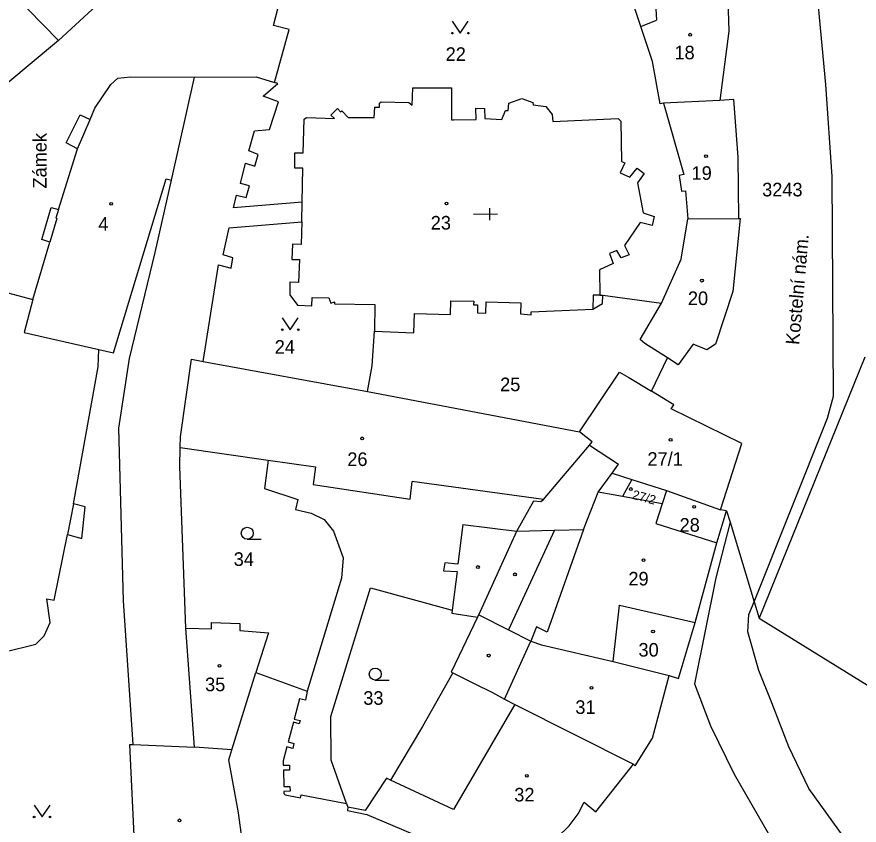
# Model space of a CAD drawing. Extents: x -600849 to -599899, y -1204328 to -1203436.
# Drawn here: x -600692.7 to -600587.3, y -1203909.6 to -1203808.4 of the extents above; entities that cross this region are included whole.
import ezdxf

# ---------------------------------------------------------------- set-up
doc = ezdxf.new("R2010")
doc.units = 0
for name, color, linetype in [('Vrstva 1', 7, 'Continuous'), ('Vrstva 2', 7, 'Continuous'), ('Vrstva 3', 7, 'Continuous'), ('Vrstva 4', 7, 'Continuous'), ('Vrstva 5', 7, 'Continuous'), ('Vrstva 7', 7, 'Continuous')]:
    doc.layers.add(name, color=color, linetype=linetype)

msp = doc.modelspace()

# ---------------------------------------------------------------- linework, layer by layer
at = {"layer": 'Vrstva 1'}
for p, q in [((-600678.49, -1203815.96), (-600670.47, -1203815.99)), ((-600673.36, -1203828.86), (-600670.47, -1203815.99)), ((-600604.74, -1203818.92), (-600611.82, -1203819.23)), ((-600653.44, -1203820.72), (-600652.6, -1203819.9)), ((-600611.82, -1203819.23), (-600609.24, -1203828.15)), ((-600675.4, -1203837.94), (-600673.36, -1203828.86)), ((-600657.06, -1203834.07), (-600657.01, -1203831.64)), ((-600608.74, -1203833.69), (-600602.38, -1203833.66)), ((-600619.41, -1203843.27), (-600612.07, -1203844.28)), ((-600611.3, -1203851.12), (-600614.13, -1203849.32)), ((-600682.53, -1203852.21), (-600682.45, -1203850.06)), ((-600669.39, -1203851.55), (-600648.85, -1203855.33)), ((-600613.29, -1203855.27), (-600611.3, -1203851.12)), ((-600609.98, -1203851.97), (-600611.3, -1203851.12)), ((-600586.62, -1203851.04), (-600599.82, -1203883.66)), ((-600648.85, -1203855.33), (-600622.29, -1203860.35)), ((-600600.44, -1203881.63), (-600591.3, -1203858.66)), ((-600604.66, -1203870.11), (-600602.02, -1203861.82)), ((-600611.42, -1203867.69), (-600611.97, -1203869.39)), ((-600611.42, -1203867.69), (-600604.66, -1203870.11)), ((-600605.11, -1203874.24), (-600603.91, -1203870.24)), ((-600603.91, -1203870.24), (-600604.66, -1203870.11)), ((-600603.91, -1203870.24), (-600603.48, -1203871.65)), ((-600603.48, -1203871.65), (-600600.44, -1203881.63)), ((-600634.92, -1203883.28), (-600630.17, -1203872.79)), ((-600607.86, -1203884.23), (-600605.11, -1203874.24)), ((-600652.1, -1203878.69), (-600656.38, -1203892.8)), ((-600600.44, -1203881.63), (-600599.82, -1203883.66)), ((-600635.06, -1203883.56), (-600634.92, -1203883.28)), ((-600599.82, -1203883.66), (-600579.54, -1203896.28)), ((-600661.23, -1203885.5), (-600662.82, -1203890.5)), ((-600618.09, -1203889.11), (-600611.1, -1203890.86)), ((-600665.81, -1203900.15), (-600662.82, -1203890.5)), ((-600662.82, -1203890.5), (-600656.38, -1203892.8)), ((-600638.17, -1203890.53), (-600641.96, -1203897.25)), ((-600638.17, -1203890.53), (-600635.49, -1203891.84)), ((-600641.96, -1203897.25), (-600645.96, -1203903.94)), ((-600666.2, -1203901.42), (-600665.81, -1203900.15)), ((-600651.45, -1203906.89), (-600653.37, -1203901.44)), ((-600589.12, -1203911.27), (-600593.61, -1203904.99)), ((-600651.45, -1203906.89), (-600651.29, -1203907.34)), ((-600648.91, -1203908.25), (-600639.61, -1203912.17))]:
    msp.add_line(p, q, dxfattribs=at)
for points in [[(-600590.7, -1203828.41), (-600591.49, -1203816.88), (-600592.85, -1203802.21), (-600594.33, -1203790.44)], [(-600673.9, -1203792.73), (-600675.35, -1203794.62), (-600677.86, -1203792.55), (-600681.23, -1203794.3), (-600693.25, -1203805.47), (-600687.48, -1203811.4), (-600700.22, -1203821.97)], [(-600660.46, -1203816.65), (-600658.63, -1203810.03), (-600660.59, -1203809.5), (-600660, -1203807.25), (-600658.95, -1203803.3), (-600657.48, -1203803.75)], [(-600613.16, -1203814.03), (-600614.62, -1203809.65), (-600616.58, -1203803.76)], [(-600603.84, -1203803.66), (-600603.64, -1203810.23), (-600604.74, -1203818.92)], [(-600611.82, -1203819.23), (-600612.21, -1203819.3), (-600613.16, -1203814.03)], [(-600687.5, -1203832.53), (-600685.11, -1203824.94), (-600686.54, -1203824.18), (-600684.78, -1203820.71), (-600683.53, -1203821.27), (-600682.93, -1203819.88), (-600680.94, -1203816.91), (-600680.08, -1203816.12), (-600678.49, -1203815.96)], [(-600670.47, -1203815.99), (-600662.78, -1203815.93), (-600660.46, -1203816.65)], [(-600661.9, -1203818.35), (-600660.03, -1203816.78), (-600660.46, -1203816.65)], [(-600651.26, -1203821.05), (-600648, -1203821.03), (-600647.93, -1203819.75), (-600647.34, -1203819.73), (-600647.34, -1203819.25), (-600647.13, -1203819.08), (-600643.67, -1203819.15), (-600643.23, -1203819.47), (-600643.18, -1203817.3), (-600638.34, -1203817.3)], [(-600638.34, -1203817.3), (-600638.31, -1203821.31), (-600638.07, -1203821.31)], [(-600662.94, -1203827.11), (-600662.49, -1203825.65), (-600663.69, -1203825.2), (-600662.96, -1203822.7), (-600661.1, -1203822.52), (-600659.98, -1203819.07), (-600661.9, -1203818.35)], [(-600631.16, -1203819.23), (-600629.54, -1203818.64), (-600628.14, -1203819.14), (-600628.12, -1203819.44), (-600626.52, -1203819.66), (-600625.72, -1203820.66), (-600625.65, -1203821.55), (-600617.49, -1203821.14), (-600617.16, -1203821.47), (-600617.06, -1203826.54), (-600616.65, -1203826.72), (-600617.22, -1203827.97)], [(-600602.38, -1203833.66), (-600602.47, -1203825.98), (-600603, -1203818.79), (-600604.74, -1203818.92)], [(-600652.6, -1203819.9), (-600652.21, -1203820.32), (-600652.06, -1203820.19), (-600651.26, -1203821.05)], [(-600638.07, -1203821.31), (-600635.24, -1203821.27), (-600635.28, -1203819.87), (-600634.18, -1203819.89), (-600634.14, -1203821.14), (-600632.02, -1203821.3), (-600631.55, -1203820.16)], [(-600631.55, -1203820.16), (-600631.23, -1203820.17), (-600631.16, -1203819.23)], [(-600657.01, -1203831.64), (-600656.91, -1203827.39), (-600657.93, -1203827.38), (-600657.91, -1203825.46), (-600656.86, -1203825.47), (-600656.76, -1203821.24), (-600656.46, -1203821.01)], [(-600656.46, -1203821.01), (-600652.94, -1203821.15), (-600653.44, -1203820.72)], [(-600664.71, -1203829.3), (-600664.11, -1203826.73), (-600662.94, -1203827.11)], [(-600617.22, -1203827.97), (-600616.02, -1203828.5), (-600615.08, -1203827.39), (-600614.24, -1203828.04), (-600615.06, -1203829.21), (-600614.36, -1203832.98)], [(-600609.24, -1203828.15), (-600609.85, -1203828.27), (-600609.55, -1203830.25)], [(-600591.3, -1203858.66), (-600590.55, -1203855.92), (-600590.7, -1203828.41)], [(-600682.45, -1203850.06), (-600680.59, -1203850.49), (-600674.01, -1203828.72), (-600673.36, -1203828.86)], [(-600664.03, -1203831.03), (-600663.61, -1203829.59), (-600664.71, -1203829.3)], [(-600609.55, -1203830.25), (-600609.07, -1203830.19), (-600608.74, -1203833.69)], [(-600657.01, -1203831.64), (-600665.58, -1203832.34), (-600665.22, -1203830.74), (-600664.03, -1203831.03)], [(-600690.69, -1203843.79), (-600688.57, -1203836.61), (-600689.57, -1203836.31), (-600688.42, -1203832.29), (-600687.5, -1203832.53)], [(-600614.36, -1203832.98), (-600612.98, -1203833.41), (-600613.24, -1203834.53), (-600614.72, -1203834.17), (-600616.67, -1203837.03), (-600616.08, -1203838.23), (-600617.11, -1203838.61)], [(-600612.07, -1203844.28), (-600609.6, -1203838.77), (-600608.74, -1203833.69)], [(-600602.38, -1203833.66), (-600602.2, -1203833.68), (-600603.11, -1203842.81), (-600605.31, -1203849.4), (-600606.39, -1203850.12), (-600608.07, -1203849.39), (-600609.98, -1203851.97)], [(-600665.87, -1203839.9), (-600665.68, -1203838.59), (-600666.88, -1203838.22), (-600666.13, -1203834.83), (-600657.06, -1203834.07)], [(-600657.06, -1203834.07), (-600657.13, -1203836.91), (-600658.23, -1203836.9)], [(-600658.23, -1203836.9), (-600658.31, -1203838.78), (-600657.34, -1203838.79), (-600657.47, -1203841.68), (-600658.54, -1203841.65), (-600658.56, -1203843.21)], [(-600679.96, -1203859.9), (-600678.61, -1203851.18), (-600675.4, -1203837.94)], [(-600617.11, -1203838.61), (-600617.64, -1203837.67), (-600618.57, -1203838.06), (-600618.1, -1203839.3), (-600619.81, -1203840.09)], [(-600669.39, -1203851.55), (-600667.47, -1203839.45), (-600665.87, -1203839.9)], [(-600619.81, -1203840.09), (-600619.75, -1203843.27), (-600619.41, -1203843.27)], [(-600703.69, -1203871.38), (-600695.68, -1203842.51), (-600695.14, -1203842.65), (-600690.69, -1203843.79)], [(-600658.56, -1203843.21), (-600657.61, -1203844.51), (-600655.8, -1203844.61), (-600655.77, -1203843.56), (-600653.67, -1203843.61), (-600653.44, -1203844.27), (-600652.96, -1203844.09), (-600652.97, -1203844.34), (-600647.92, -1203844.43), (-600647.94, -1203847.78)], [(-600647.94, -1203847.78), (-600643.03, -1203847.96), (-600642.96, -1203845.56), (-600638.44, -1203845.67), (-600638.4, -1203843.97), (-600635.55, -1203844.02), (-600635.56, -1203844.47), (-600635.06, -1203844.48), (-600635.09, -1203845.48), (-600634.03, -1203845.51), (-600633.99, -1203844.11), (-600629.67, -1203844.23), (-600629.7, -1203845.59), (-600628.37, -1203845.72), (-600628.36, -1203845.34), (-600620.65, -1203845.01), (-600619.44, -1203844.32), (-600619.41, -1203843.27)], [(-600690.69, -1203843.79), (-600691.8, -1203847.92), (-600682.45, -1203850.06)], [(-600614.13, -1203849.32), (-600614.74, -1203848.82), (-600612.07, -1203844.28)], [(-600648.85, -1203855.33), (-600648.24, -1203852.11), (-600647.94, -1203847.78)], [(-600672.26, -1203862.32), (-600672.23, -1203861), (-600670.87, -1203851.28), (-600669.39, -1203851.55)], [(-600695.18, -1203891.11), (-600694.68, -1203889.04), (-600694.39, -1203887.92), (-600690.34, -1203886.92), (-600689.28, -1203885.9), (-600688.55, -1203884.24), (-600688.96, -1203881.25), (-600688.02, -1203881.41), (-600686.37, -1203873.21), (-600684.56, -1203873.7), (-600684.15, -1203869.75), (-600685.6, -1203869.38), (-600682.53, -1203852.21)], [(-600622.29, -1203860.35), (-600617.29, -1203852.89), (-600616.15, -1203853.57), (-600613.29, -1203855.27)], [(-600602.02, -1203861.82), (-600610.83, -1203857.47), (-600610.52, -1203856.98), (-600613.29, -1203855.27)], [(-600677.87, -1203914.4), (-600678.57, -1203899.5), (-600678.13, -1203899.49), (-600679.37, -1203881.52), (-600679.96, -1203859.9)], [(-600621.08, -1203862.03), (-600620.72, -1203861.6), (-600622.29, -1203860.35)], [(-600671.54, -1203884.94), (-600672.32, -1203864.71), (-600672.26, -1203862.32)], [(-600672.26, -1203862.32), (-600661.26, -1203863.89), (-600661.71, -1203867.47), (-600657.55, -1203868.84), (-600657.82, -1203870.07), (-600655.88, -1203870.54), (-600654.27, -1203871.35), (-600653.09, -1203872.81), (-600652.58, -1203874.15), (-600651.89, -1203876.15), (-600652.1, -1203878.69)], [(-600627.15, -1203869.08), (-600626.81, -1203868.84), (-600621.08, -1203862.03)], [(-600619.99, -1203867.9), (-600618.24, -1203865.54), (-600615.75, -1203866.32), (-600611.42, -1203867.69)], [(-600630.17, -1203872.79), (-600625.44, -1203872.68), (-600621.81, -1203872.6), (-600619.99, -1203867.9)], [(-600611.97, -1203869.39), (-600616.92, -1203868.47), (-600619.99, -1203867.9)], [(-600630.17, -1203872.79), (-600628.02, -1203868.99), (-600627.15, -1203869.08)], [(-600611.97, -1203869.39), (-600612.77, -1203871.83), (-600605.11, -1203874.24)], [(-600603.48, -1203871.65), (-600605.25, -1203878.64), (-600607.91, -1203891.88), (-600605.91, -1203897.17), (-600602.97, -1203903.21), (-600590.31, -1203925.14), (-600588.5, -1203929.26)], [(-600653.37, -1203901.44), (-600653.42, -1203896), (-600648.45, -1203879.89)], [(-600648.45, -1203879.89), (-600638.23, -1203882.7), (-600638.27, -1203883.05), (-600635.06, -1203883.56)], [(-600618.09, -1203889.11), (-600617.31, -1203882.04), (-600607.86, -1203884.23)], [(-600593.61, -1203904.99), (-600596.12, -1203899.78), (-600598.24, -1203894.29), (-600599.86, -1203890.22), (-600601.24, -1203885.41), (-600601.13, -1203883.22), (-600600.44, -1203881.63)], [(-600634.92, -1203883.28), (-600631.2, -1203885.14), (-600628.4, -1203886.54), (-600627.06, -1203887.03), (-600618.09, -1203889.11)], [(-600671.54, -1203884.94), (-600668.36, -1203885.02), (-600668.34, -1203884.22), (-600664.82, -1203884.35), (-600664.82, -1203885.21), (-600661.23, -1203885.5)], [(-600635.06, -1203883.56), (-600638.38, -1203890.42), (-600638.17, -1203890.53)], [(-600611.1, -1203890.86), (-600609.93, -1203891.25), (-600607.86, -1203884.23)], [(-600665.81, -1203900.15), (-600670.46, -1203899.84), (-600671.54, -1203884.94)], [(-600635.49, -1203891.84), (-600633.19, -1203892.97), (-600631.71, -1203893.8)], [(-600615.55, -1203901.97), (-600615.34, -1203902.14), (-600613.18, -1203898.71), (-600611.1, -1203890.86)], [(-600656.38, -1203892.8), (-600656.59, -1203893.95), (-600657.32, -1203893.76), (-600658, -1203896.3), (-600657.26, -1203896.5), (-600657.37, -1203896.89), (-600658.1, -1203896.69), (-600658.76, -1203899.17), (-600658.03, -1203899.37), (-600658.19, -1203899.97), (-600658.92, -1203899.78), (-600659.39, -1203901.54), (-600659.38, -1203902.07), (-600658.6, -1203902.09), (-600658.59, -1203902.7), (-600659.36, -1203902.72), (-600659.3, -1203904.75), (-600658.53, -1203904.73), (-600658.52, -1203905.34), (-600659.29, -1203905.36), (-600659.28, -1203905.6), (-600659.14, -1203905.8), (-600657.22, -1203906.15), (-600657.14, -1203905.8), (-600651.45, -1203906.89)], [(-600631.71, -1203893.8), (-600630.38, -1203894.47), (-600615.55, -1203901.97)], [(-600663.58, -1203918.18), (-600664.99, -1203908.05), (-600666.2, -1203901.42)], [(-600625.12, -1203911.14), (-600623.6, -1203909.67), (-600622.46, -1203908.15), (-600621.71, -1203906.72), (-600620.27, -1203907.91), (-600615.55, -1203901.97)], [(-600645.96, -1203903.94), (-600646.46, -1203903.7), (-600649.13, -1203907.75), (-600651.29, -1203907.34)], [(-600651.29, -1203907.34), (-600651.35, -1203907.76), (-600648.91, -1203908.25)]]:
    msp.add_lwpolyline(points, dxfattribs=at)
at = {"layer": 'Vrstva 3'}
for p, q in [((-600663.87, -1203873.8), (-600662.12, -1203873.8)), ((-600647.87, -1203891.42), (-600646.12, -1203891.42))]:
    msp.add_line(p, q, dxfattribs=at)
for points in [[(-600638.23, -1203808.98), (-600637.23, -1203810.48), (-600636.23, -1203808.98)], [(-600659.49, -1203846.09), (-600658.49, -1203847.59), (-600657.49, -1203846.09)], [(-600690.54, -1203907.06), (-600689.54, -1203908.56), (-600688.54, -1203907.06)]]:
    msp.add_lwpolyline(points, dxfattribs=at)
for centre, radius in [((-600638.23, -1203810.48), 0.1), ((-600636.23, -1203810.48), 0.1), ((-600659.49, -1203847.59), 0.1), ((-600657.49, -1203847.59), 0.1), ((-600663.87, -1203873.05), 0.75), ((-600647.87, -1203890.67), 0.75), ((-600690.54, -1203908.56), 0.1), ((-600688.54, -1203908.56), 0.1)]:
    msp.add_circle(centre, radius, dxfattribs=at)
at = {"layer": 'Vrstva 4'}
for p, q in [((-600687.48, -1203811.4), (-600675.23, -1203800.06)), ((-600612.95, -1203803.74), (-600612.67, -1203808.85)), ((-600614.62, -1203809.65), (-600612.67, -1203808.85)), ((-600685.11, -1203824.94), (-600683.53, -1203821.27)), ((-600687.5, -1203832.53), (-600687.84, -1203833.61)), ((-600687.7, -1203833.68), (-600688.57, -1203836.61)), ((-600687.84, -1203833.61), (-600687.7, -1203833.68)), ((-600620.61, -1203843.28), (-600620.65, -1203845.01)), ((-600619.75, -1203843.27), (-600620.61, -1203843.28)), ((-600621.08, -1203862.03), (-600617.42, -1203864.43)), ((-600661.26, -1203863.89), (-600655.34, -1203864.74)), ((-600618.24, -1203865.54), (-600617.42, -1203864.43)), ((-600655.34, -1203864.74), (-600655.62, -1203866.96)), ((-600615.75, -1203866.32), (-600616.92, -1203868.47)), ((-600655.62, -1203866.96), (-600643.48, -1203868.81)), ((-600643.48, -1203868.81), (-600643.26, -1203866.58)), ((-600626.81, -1203868.84), (-600643.26, -1203866.58)), ((-600685.6, -1203869.38), (-600686.37, -1203873.21)), ((-600636.91, -1203871.97), (-600637.52, -1203876.94)), ((-600636.91, -1203871.97), (-600630.17, -1203872.79)), ((-600625.44, -1203872.68), (-600631.2, -1203885.14)), ((-600621.81, -1203872.6), (-600626.37, -1203885.44)), ((-600639.16, -1203876.76), (-600639.32, -1203877.77)), ((-600637.52, -1203876.94), (-600639.16, -1203876.76)), ((-600639.32, -1203877.77), (-600637.63, -1203877.84)), ((-600637.63, -1203877.84), (-600638.23, -1203882.7)), ((-600627.71, -1203884.75), (-600628.4, -1203886.54)), ((-600626.37, -1203885.44), (-600627.71, -1203884.75)), ((-600631.71, -1203893.8), (-600628.4, -1203886.54)), ((-600630.64, -1203894.92), (-600638.08, -1203907.62)), ((-600630.38, -1203894.47), (-600630.64, -1203894.92)), ((-600678.13, -1203899.49), (-600670.46, -1203899.84)), ((-600638.08, -1203907.62), (-600645.96, -1203903.94))]:
    msp.add_line(p, q, dxfattribs=at)
at = {"layer": 'Vrstva 5'}
for p, q in [((-600633.59, -1203832.38), (-600633.57, -1203833.89)), ((-600632.58, -1203833.12), (-600635.58, -1203833.17))]:
    msp.add_line(p, q, dxfattribs=at)
for centre in [(-600608.46, -1203810.67), (-600606.48, -1203825.88), (-600680.91, -1203831.84), (-600638.96, -1203831.8), (-600606.99, -1203841.44), (-600649.51, -1203861.18), (-600610.91, -1203861.36), (-600615.9, -1203867.52), (-600607.96, -1203869.74), (-600614.3, -1203876.42), (-600635.01, -1203877.28), (-600630.38, -1203878.2), (-600613.11, -1203885.34), (-600633.67, -1203888.37), (-600667.34, -1203889.64), (-600620.81, -1203892.4), (-600628.9, -1203903.41), (-600672.36, -1203908.98)]:
    msp.add_circle(centre, 0.175, dxfattribs=at)

# ---------------------------------------------------------------- texts
at = {"layer": 'Vrstva 2'}
for s, p in [('22', (-600639.06, -1203813.95)), ('18', (-600610.43, -1203813.75)), ('19', (-600608.29, -1203828.83)), ('3243', (-600599.46, -1203830.9)), ('4', (-600682.51, -1203835.2)), ('23', (-600640.92, -1203835.05)), ('20', (-600608.75, -1203844.5)), ('24', (-600660.44, -1203850.59)), ('25', (-600632.24, -1203855.28)), ('26', (-600651.36, -1203864.64)), ('27/1', (-600613.81, -1203864.61)), ('28', (-600609.79, -1203872.86)), ('34', (-600665.57, -1203877.14)), ('29', (-600616.19, -1203879.59)), ('30', (-600614.93, -1203888.49)), ('35', (-600669.15, -1203892.82)), ('33', (-600649.36, -1203894.52)), ('31', (-600622.83, -1203895.66)), ('32', (-600630.47, -1203906.62))]:
    msp.add_text(s, height=1.7, dxfattribs=at).set_placement(p)
msp.add_text('27/2', height=1.14, rotation=345, dxfattribs=at).set_placement((-600615.8, -1203868.72))
at = {"layer": 'Vrstva 7'}
for s, rotation, p in [('Zámek', 90, (-600688.98, -1203829.92)), ('Kostelní nám.', 85, (-600594.83, -1203849.53))]:
    msp.add_text(s, height=1.7, rotation=rotation, dxfattribs=at).set_placement(p)

doc.saveas('drawing.dxf')
